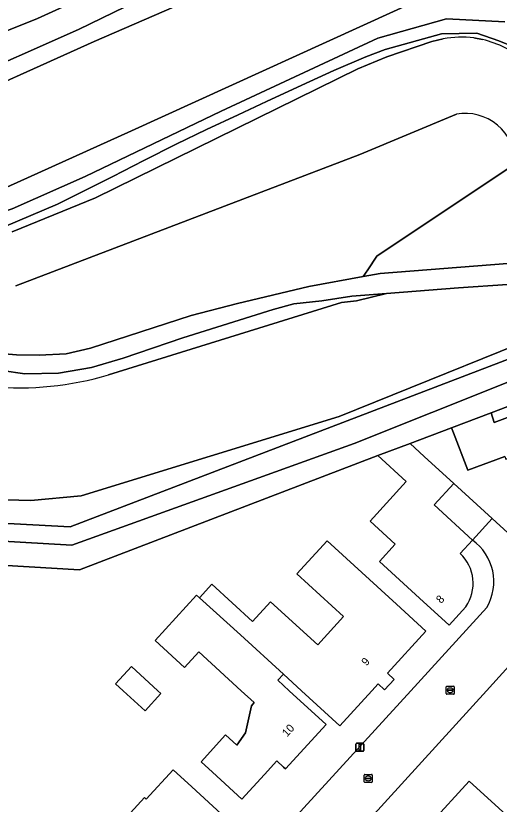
# Model space of a CAD drawing. Extents: x 157767 to 159172, y 387839 to 389425.
# Drawn here: x 158350.6 to 158411.1, y 388985.8 to 389084.3 of the extents above; entities that cross this region are included whole.
import ezdxf

# ---------------------------------------------------------------- set-up
doc = ezdxf.new("R2010")
doc.units = 0
for name, color, linetype in [('IMGEO_Erf', 7, 'Continuous'), ('IMGEO_Gemengd_bos', 7, 'Continuous'), ('IMGEO_Grasland_overig', 7, 'Continuous'), ('IMGEO_Groenvoorziening', 7, 'Continuous'), ('IMGEO_Kolk', 7, 'Continuous'), ('IMGEO_Lichtmast', 7, 'Continuous'), ('IMGEO_Loofbos', 7, 'Continuous'), ('IMGEO_Oever', 7, 'Continuous'), ('IMGEO_Pand', 7, 'Continuous'), ('IMGEO_Pand_nummerreeks', 7, 'Continuous'), ('IMGEO_Rijbaan_lokaal_open', 7, 'Continuous'), ('IMGEO_Walbescherming', 7, 'Continuous'), ('IMGEO_Waterloop', 7, 'Continuous')]:
    doc.layers.add(name, color=color, linetype=linetype)

msp = doc.modelspace()

# ---------------------------------------------------------------- linework, layer by layer
at = {"layer": 'IMGEO_Erf'}
for points in [[(158424.306, 389040.12), (158410.037, 389034.714), (158410.418, 389033.51), (158414.548, 389035.043)], [(158411.767, 389029.233), (158407.134, 389027.545), (158405.328, 389032.208), (158405.085, 389032.834), (158399.915, 389030.87), (158401.684, 389029.252), (158405.373, 389025.878), (158410.162, 389021.507), (158433.724, 389000)], [(158406.887, 389010.469), (158404.785, 389008.17), (158401.095, 389011.544), (158396.072, 389016.138), (158398.063, 389018.315), (158394.93, 389021.18), (158399.432, 389026.103), (158395.869, 389029.361), (158358.587, 389015.097), (158339.68, 389016.23), (158339.486, 389013.31), (158337.089, 389013.47), (158337.283, 389016.374), (158306.99, 389018.19), (158283.473, 389007.99)], [(158407.7, 389018.815), (158406.17, 389017.142)], [(158293.762, 388977.562), (158304.482, 388982.624), (158304.769, 388982.759), (158305.832, 389000), (158305.976, 389002.336), (158311.975, 389002.094), (158311.845, 389000), (158310.368, 388976.206), (158345.576, 388938.007), (158349.639, 388934.881), (158354.058, 388932.942), (158356.753, 388933.794), (158370.123, 388967.333), (158399.997, 389000), (158409.5, 389010.392)], [(158413.055, 389003.917), (158409.481, 389000), (158374.163, 388961.287), (158362.536, 388931.929), (158363.726, 388928.958), (158373.729, 388924.966), (158389.527, 388918.66), (158431.408, 388901.943), (158433.351, 388902.947), (158435.29, 388906.586), (158449.844, 388933.904)], [(158402.436, 388983.355), (158407.31, 388988.698), (158411.004, 388985.328)]]:
    msp.add_lwpolyline(points, dxfattribs=at)
for points in [[(158373.206, 389011.926), (158373.588, 389011.581), (158375.125, 389013.285), (158377.652, 389010.974), (158380.211, 389008.633), (158382.475, 389011.107), (158388.366, 389005.72), (158391.591, 389009.247), (158385.754, 389014.585), (158389.544, 389018.729), (158398.204, 389010.809), (158401.894, 389007.435), (158397.081, 389002.172), (158397.913, 389001.412), (158396.736, 389000.125), (158395.918, 389000.873), (158395.12, 389000), (158391.118, 388995.624), (158386.332, 389000), (158384.087, 389002.051), (158383.397, 389001.295), (158384.813, 389000), (158389.427, 388995.781), (158384.343, 388990.222), (158384.099, 388990.445), (158383.244, 388991.227), (158381.707, 388989.546), (158378.887, 388986.462), (158375.197, 388989.836), (158373.787, 388991.125), (158376.852, 388994.477), (158378.261, 388993.188), (158379.332, 388994.75), (158380.077, 388998.124), (158380.438, 388998.519), (158378.818, 389000), (158373.519, 389004.845), (158371.731, 389002.89), (158368.034, 389006.271)], [(158365.083, 389003.024), (158368.389, 389000), (158368.764, 388999.657), (158366.787, 388997.495), (158364.048, 389000), (158363.106, 389000.862)], [(158370.299, 388990.131), (158372.622, 388988.006), (158376.312, 388984.632), (158372.95, 388980.956), (158374.489, 388979.549), (158368.763, 388973.288), (158365.073, 388976.662), (158360.988, 388980.398), (158366.704, 388986.648), (158366.927, 388986.444)]]:
    msp.add_lwpolyline(points, close=True, dxfattribs=at)
for centre, radius, start, end in [((158404.02, 389013.625), 6.363, 329.4645, 54.6609), ((158402.654, 389013.389), 5.143, 325.40183, 46.86374)]:
    msp.add_arc(centre, radius, start, end, dxfattribs=at)
at = {"layer": 'IMGEO_Gemengd_bos'}
for points in [[(158414.022, 389079.952), (158410.999, 389081.173), (158408.244, 389082.091), (158403.848, 389082.025), (158396.796, 389080.058), (158394.4, 389079.144), (158390.371, 389077.448), (158386.382, 389075.635), (158381.95, 389073.559), (158378.441, 389071.926), (158374.477, 389070.073), (158370.659, 389068.24), (158366.629, 389066.222), (158362.736, 389064.229), (158358.836, 389062.241), (158355.844, 389060.754), (158349.152, 389057.934)], [(158407.895, 389081.52), (158408.984, 389081.323)], [(158350.185, 389057.286), (158360.593, 389061.556), (158393.376, 389077.665), (158397.015, 389079.145), (158402.631, 389081.056), (158404.055, 389081.406)], [(158423.757, 389045.611), (158422.415, 389046.898), (158391.049, 389034.232), (158358.786, 389024.344), (158352.492, 389023.733), (158303.108, 389025.136), (158268.586, 389009.243), (158253.273, 389000), (158192.959, 388964.142), (158150.166, 388937.782), (158121.979, 388919.527), (158089.417, 388898.44), (158031.962, 388862.651), (158029.141, 388858.083), (158026.82, 388849.58)], [(158027.343, 388846.066), (158028.925, 388851.768), (158030.263, 388857.532), (158032.693, 388861.742), (158077.206, 388889.778), (158099.271, 388903.594), (158122.806, 388918.208), (158193.986, 388962.406), (158254.132, 388998.74), (158256.44, 389000), (158274.874, 389010.064), (158305.186, 389023.254), (158357.425, 389020.473), (158421.325, 389044.909)]]:
    msp.add_lwpolyline(points, dxfattribs=at)
for centre, radius, start, end in [((158406.384, 389067.671), 13.931, 83.77519, 99.62575), ((158405.371, 389067.133), 14.643, 52.07867, 75.71402)]:
    msp.add_arc(centre, radius, start, end, dxfattribs=at)
at = {"layer": 'IMGEO_Grasland_overig'}
for points in [[(158411.76, 389083.529), (158404.448, 389083.883), (158395.898, 389081.49), (158376.295, 389072.363), (158359.291, 389064.224), (158350.174, 389060.181), (158348.144, 389059.518), (158340.828, 389058.141), (158337.403, 389058.044), (158334.351, 389058.541), (158329.747, 389059.533), (158325.896, 389060.885)], [(158349.152, 389057.934), (158355.844, 389060.754), (158358.836, 389062.241), (158362.736, 389064.229), (158366.629, 389066.222), (158370.659, 389068.24), (158374.477, 389070.073), (158378.441, 389071.926), (158381.95, 389073.559), (158386.382, 389075.635), (158390.371, 389077.448), (158394.4, 389079.144), (158396.796, 389080.058), (158403.848, 389082.025), (158408.244, 389082.091), (158410.999, 389081.173), (158414.022, 389079.952)], [(158412.097, 389053.356), (158396.161, 389052.099), (158394.04, 389051.715), (158387.251, 389050.486), (158378.356, 389048.358), (158372.562, 389046.836), (158359.983, 389042.767), (158356.918, 389042.057), (158353.53, 389041.912), (158350.732, 389041.942), (158348.167, 389042.152)], [(158284.284, 389047.582), (158290.605, 389047.931), (158297.555, 389047.256), (158310.458, 389045.056), (158326.084, 389042.158), (158332.323, 389041.198), (158335.82, 389040.407), (158339.676, 389039.798), (158342.079, 389039.717), (158345.547, 389040.056), (158348.871, 389039.97), (158351.75, 389039.574), (158355.977, 389039.666), (158360.099, 389040.372), (158364.051, 389041.53), (158371.525, 389044.053), (158382.793, 389047.615), (158385.367, 389048.301), (158388.866, 389048.689), (158392.641, 389049.272), (158396.955, 389049.604), (158405.965, 389050.296), (158418.213, 389051.14)], [(158422.255, 389042.565), (158392.939, 389030.883), (158357.639, 389018.169), (158305.934, 389021.171), (158276.265, 389007.541), (158261.717, 389000), (158255.802, 388996.934), (158195.447, 388960.535), (158152.791, 388934.302), (158124.015, 388916.294), (158094.996, 388898.135), (158096.624, 388895.588), (158096.77, 388895.68), (158104.881, 388900.758), (158110.356, 388904.147), (158123.853, 388912.559), (158125.671, 388913.692), (158126.375, 388914.131), (158167.172, 388939.481), (158180.802, 388947.98)], [(158283.473, 389007.99), (158306.99, 389018.19), (158337.283, 389016.374), (158337.303, 389016.68), (158339.699, 389016.521), (158339.68, 389016.23), (158358.587, 389015.097), (158395.869, 389029.361), (158399.915, 389030.87), (158405.085, 389032.834), (158410.037, 389034.714), (158424.306, 389040.12), (158435.912, 389029.177), (158436.722, 389030.063), (158438.515, 389028.423), (158437.68, 389027.51), (158450.347, 389015.567), (158452.015, 389018.67), (158442.208, 389027.158), (158435.913, 389032.809), (158427.041, 389041.397)]]:
    msp.add_lwpolyline(points, dxfattribs=at)
at = {"layer": 'IMGEO_Groenvoorziening'}
for points in [[(158294.655, 389085.512), (158303.12, 389081.802), (158310.448, 389078.246), (158316.344, 389075.551), (158320.934, 389073.817), (158323.897, 389073.011), (158327.523, 389072.327), (158329.709, 389072.273), (158332.318, 389072.396), (158335.337, 389072.936), (158337.802, 389073.637), (158343.224, 389075.811), (158358.442, 389082.567), (158378.866, 389092.497)], [(158360.672, 389087.314), (158353.342, 389083.933), (158335.822, 389076.957), (158332.326, 389076.656), (158328.425, 389077.006), (158316.563, 389079.855), (158312.095, 389081.679), (158308.315, 389083.722), (158305.705, 389085.779)], [(158405.7, 389071.985), (158393.644, 389066.972), (158350.618, 389050.538)], [(158348.167, 389042.152), (158350.732, 389041.942), (158353.53, 389041.912), (158356.918, 389042.057), (158359.983, 389042.767), (158372.562, 389046.836), (158378.356, 389048.358), (158387.251, 389050.486), (158394.04, 389051.715), (158394.615, 389052.556), (158395.773, 389054.248), (158413.062, 389065.812)], [(158362.222, 389039.443), (158391.361, 389048.473), (158393.219, 389048.683), (158396.955, 389049.604), (158392.641, 389049.272), (158388.866, 389048.689), (158385.367, 389048.301), (158382.793, 389047.615), (158371.525, 389044.053), (158364.051, 389041.53), (158360.099, 389040.372), (158355.977, 389039.666), (158351.75, 389039.574), (158348.871, 389039.97), (158345.547, 389040.056), (158342.079, 389039.717), (158339.676, 389039.798), (158335.82, 389040.407), (158332.323, 389041.198), (158326.084, 389042.158), (158310.458, 389045.056), (158297.555, 389047.256), (158290.605, 389047.931), (158284.284, 389047.582)]]:
    msp.add_lwpolyline(points, dxfattribs=at)
for centre, radius, start, end in [((158406.833, 389065.859), 6.23, 359.56502, 100.47565), ((158350.992, 389077.413), 39.596, 265.0454, 286.47646)]:
    msp.add_arc(centre, radius, start, end, dxfattribs=at)
at = {"layer": 'IMGEO_Kolk'}
for p, q in [((158404.43, 388999.629), (158404.43, 389000.481)), ((158404.505, 389000.555), (158405.357, 389000.555)), ((158404.689, 389000.049), (158404.689, 389000.061)), ((158405.127, 389000.012), (158404.729, 389000.012)), ((158404.732, 389000.098), (158405.13, 389000.098)), ((158404.941, 388999.775), (158404.916, 388999.775)), ((158404.918, 389000.335), (158404.943, 389000.335)), ((158405.173, 389000.061), (158405.173, 389000.049)), ((158405.431, 389000.481), (158405.431, 388999.629)), ((158405.357, 388999.555), (158404.505, 388999.555)), ((158394.175, 388988.612), (158394.175, 388989.464)), ((158394.25, 388989.538), (158395.102, 388989.538)), ((158394.434, 388989.032), (158394.434, 388989.044)), ((158394.872, 388988.995), (158394.474, 388988.995)), ((158394.477, 388989.081), (158394.875, 388989.081)), ((158394.663, 388989.318), (158394.688, 388989.318)), ((158394.918, 388989.044), (158394.918, 388989.032)), ((158395.176, 388989.464), (158395.176, 388988.612)), ((158395.102, 388988.538), (158394.25, 388988.538)), ((158394.686, 388988.758), (158394.661, 388988.758))]:
    msp.add_line(p, q, dxfattribs=at)
for points in [[(158404.43, 388999.629), (158404.43, 389000.481)], [(158404.505, 389000.555), (158405.357, 389000.555)], [(158405.431, 389000.481), (158405.431, 388999.629)], [(158405.357, 388999.555), (158404.505, 388999.555)], [(158394.175, 388988.612), (158394.175, 388989.464)], [(158394.25, 388989.538), (158395.102, 388989.538)], [(158395.176, 388989.464), (158395.176, 388988.612)], [(158395.102, 388988.538), (158394.25, 388988.538)]]:
    msp.add_lwpolyline(points, dxfattribs=at)
for centre, radius, start, end in [((158404.507, 389000.479), 0.0765, 91.55205, 178.44795), ((158404.507, 389000.479), 0.0765, 91.55205, 178.44795), ((158404.729, 389000.058), 0.0403, 85.87752, 175.75265), ((158404.726, 389000.048), 0.0366, 178.93798, 274.71019), ((158405.13, 389000.055), 0.043, 264.86636, 352.45326), ((158405.134, 389000.06), 0.0386, 1.73085, 96.63898), ((158405.355, 389000.479), 0.0765, 1.55205, 88.44795), ((158405.355, 389000.479), 0.0765, 1.55205, 88.44795), ((158404.507, 388999.631), 0.0765, 181.55205, 268.44795), ((158404.507, 388999.631), 0.0765, 181.55205, 268.44795), ((158405.355, 388999.631), 0.0765, 271.55205, 358.44795), ((158405.355, 388999.631), 0.0765, 271.55205, 358.44795), ((158394.252, 388989.462), 0.0765, 91.55205, 178.44795), ((158394.252, 388989.462), 0.0765, 91.55205, 178.44795), ((158394.474, 388989.041), 0.0403, 85.87752, 175.75265), ((158394.471, 388989.031), 0.0366, 178.93798, 274.71019), ((158394.875, 388989.038), 0.043, 264.86636, 352.45326), ((158394.879, 388989.043), 0.0386, 1.73085, 96.63898), ((158395.1, 388989.462), 0.0765, 1.55205, 88.44795), ((158395.1, 388989.462), 0.0765, 1.55205, 88.44795), ((158394.252, 388988.614), 0.0765, 181.55205, 268.44795), ((158394.252, 388988.614), 0.0765, 181.55205, 268.44795), ((158395.1, 388988.614), 0.0765, 271.55205, 358.44795), ((158395.1, 388988.614), 0.0765, 271.55205, 358.44795)]:
    msp.add_arc(centre, radius, start, end, dxfattribs=at)
for centre, major_axis, ratio, start_param, end_param in [((158404.917, 389000.055), (-0.387, 0.002), 0.722429, 4.712389, 7.853982), ((158404.942, 389000.055), (-0.39, 0.002), 0.717154, 1.570796, 4.712389), ((158394.662, 388989.038), (-0.387, 0.002), 0.722429, 4.712389, 7.853982), ((158394.687, 388989.038), (-0.39, 0.002), 0.717154, 1.570796, 4.712389)]:
    msp.add_ellipse(centre, major_axis=major_axis, ratio=ratio, start_param=start_param, end_param=end_param, dxfattribs=at)
at = {"layer": 'IMGEO_Lichtmast'}
for p, q in [((158393.126, 388992.53), (158393.126, 388993.33)), ((158393.126, 388993.33), (158393.126, 388992.53)), ((158393.226, 388993.43), (158394.016, 388993.43)), ((158394.016, 388993.43), (158393.226, 388993.43)), ((158394.116, 388993.33), (158394.116, 388992.53)), ((158394.116, 388992.53), (158394.116, 388993.33)), ((158394.016, 388992.43), (158393.226, 388992.43)), ((158393.226, 388992.43), (158394.016, 388992.43))]:
    msp.add_line(p, q, dxfattribs=at)
msp.add_lwpolyline([(158393.546, 388993.305), (158393.696, 388993.305), (158393.696, 388992.555), (158393.546, 388992.555), (158393.546, 388993.305)], dxfattribs=at)
for centre, start, end in [((158393.226, 388993.33), 90, 180), ((158393.226, 388993.33), 90, 180), ((158394.016, 388993.33), 0, 90), ((158394.016, 388993.33), 360, 90), ((158393.226, 388992.53), 180, 270), ((158393.226, 388992.53), 180, 270), ((158394.016, 388992.53), 270, 0), ((158394.016, 388992.53), 270, 0)]:
    msp.add_arc(centre, 0.1, start, end, dxfattribs=at)
at = {"layer": 'IMGEO_Loofbos'}
for points in [[(158305.705, 389085.779), (158308.315, 389083.722), (158312.095, 389081.679), (158316.563, 389079.855), (158328.425, 389077.006), (158332.326, 389076.656), (158335.822, 389076.957), (158353.342, 389083.933), (158360.672, 389087.314)], [(158408.984, 389081.323), (158407.895, 389081.52)], [(158404.055, 389081.406), (158402.631, 389081.056), (158397.015, 389079.145), (158393.376, 389077.665), (158360.593, 389061.556), (158350.185, 389057.286)], [(158413.062, 389065.812), (158395.773, 389054.248), (158394.615, 389052.556), (158394.04, 389051.715), (158396.161, 389052.099), (158412.097, 389053.356), (158429.129, 389055.407), (158430.66, 389059.459), (158423.673, 389070.309), (158418.313, 389075.285), (158417.856, 389075.679), (158414.37, 389078.684)], [(158350.618, 389050.538), (158393.644, 389066.972), (158405.7, 389071.985)], [(158026.82, 388849.58), (158029.141, 388858.083), (158031.962, 388862.651), (158089.417, 388898.44), (158121.979, 388919.527), (158150.166, 388937.782), (158192.959, 388964.142), (158253.273, 389000), (158268.586, 389009.243), (158303.108, 389025.136), (158352.492, 389023.733), (158358.786, 389024.344), (158391.049, 389034.232), (158422.415, 389046.898), (158424.374, 389051.589), (158420.962, 389051.432), (158418.213, 389051.14), (158405.965, 389050.296), (158396.955, 389049.604), (158393.219, 389048.683), (158391.361, 389048.473), (158362.222, 389039.443)]]:
    msp.add_lwpolyline(points, dxfattribs=at)
for centre, radius, start, end in [((158406.384, 389067.671), 13.931, 83.77519, 99.62575), ((158405.371, 389067.133), 14.643, 52.07867, 75.71402), ((158406.833, 389065.859), 6.23, 359.56502, 100.47565), ((158350.992, 389077.413), 39.596, 265.0454, 286.47646)]:
    msp.add_arc(centre, radius, start, end, dxfattribs=at)
at = {"layer": 'IMGEO_Oever'}
for points in [[(158378.866, 389092.497), (158358.442, 389082.567), (158343.224, 389075.811), (158337.802, 389073.637), (158335.337, 389072.936), (158332.318, 389072.396), (158329.709, 389072.273), (158327.523, 389072.327), (158323.897, 389073.011), (158320.934, 389073.817), (158316.344, 389075.551), (158310.448, 389078.246), (158303.12, 389081.802), (158294.655, 389085.512)], [(158290.059, 389084.77), (158305.918, 389077.632), (158319.203, 389071.887), (158322.992, 389070.341), (158326.393, 389069.862), (158330.38, 389069.689), (158332.993, 389069.884), (158335.503, 389070.305), (158337.724, 389070.981), (158340.58, 389072.181), (158360.423, 389081.074), (158379.449, 389089.351)], [(158402.063, 389086.753), (158365.079, 389069.925), (158349.519, 389062.898), (158341.342, 389060.653), (158335.043, 389060.65), (158332.895, 389060.973), (158330.918, 389061.4), (158328.659, 389062.197), (158325.745, 389063.483), (158319.652, 389065.899), (158313.868, 389068.639), (158307.323, 389071.584), (158300.661, 389074.534), (158293.321, 389077.608), (158289.813, 389079.265), (158287.663, 389080.104)], [(158287.177, 389077.676), (158300.206, 389071.749), (158302.735, 389070.381), (158306.323, 389068.902), (158310.965, 389066.742), (158320.419, 389062.667), (158325.896, 389060.885), (158329.747, 389059.533), (158334.351, 389058.541), (158337.403, 389058.044), (158340.828, 389058.141), (158348.144, 389059.518), (158350.174, 389060.181), (158359.291, 389064.224), (158376.295, 389072.363), (158395.898, 389081.49), (158404.448, 389083.883), (158411.76, 389083.529)]]:
    msp.add_lwpolyline(points, dxfattribs=at)
at = {"layer": 'IMGEO_Pand'}
for points in [[(158405.328, 389032.208), (158407.134, 389027.545), (158411.767, 389029.233), (158411.87, 389028.931), (158415.281, 389030.174), (158418.708, 389027.037), (158415.236, 389023.24), (158419.021, 389019.779), (158422.488, 389023.571), (158423.984, 389022.203), (158426.718, 389025.193), (158425.784, 389026.048), (158428.478, 389028.995), (158423.894, 389033.187), (158422.112, 389037.943), (158418.381, 389036.471), (158418.39, 389036.273), (158414.61, 389034.849), (158414.548, 389035.043), (158410.418, 389033.51), (158410.037, 389034.714), (158405.085, 389032.834)], [(158401.894, 389007.435), (158398.204, 389010.809), (158389.544, 389018.729), (158385.754, 389014.585), (158391.591, 389009.247), (158388.366, 389005.72), (158382.475, 389011.107), (158380.211, 389008.633), (158377.652, 389010.974), (158375.125, 389013.285), (158373.588, 389011.581), (158378.695, 389006.975), (158384.087, 389002.051), (158386.332, 389000), (158391.118, 388995.624), (158395.12, 389000), (158395.918, 389000.873), (158396.736, 389000.125), (158397.913, 389001.412), (158397.081, 389002.172)], [(158389.427, 388995.781), (158384.813, 389000), (158383.397, 389001.295), (158384.087, 389002.051), (158378.695, 389006.975), (158373.588, 389011.581), (158373.206, 389011.926), (158368.034, 389006.271), (158371.731, 389002.89), (158373.519, 389004.845), (158378.818, 389000), (158380.438, 388998.519), (158380.077, 388998.124), (158379.332, 388994.75), (158378.261, 388993.188), (158376.852, 388994.477), (158373.787, 388991.125), (158375.197, 388989.836), (158378.887, 388986.462), (158381.707, 388989.546), (158383.244, 388991.227), (158384.099, 388990.445), (158384.343, 388990.222)], [(158366.787, 388997.495), (158368.764, 388999.657), (158368.389, 389000), (158365.083, 389003.024), (158363.106, 389000.862), (158364.048, 389000)], [(158372.622, 388988.006), (158370.299, 388990.131), (158366.927, 388986.444), (158366.704, 388986.648), (158360.988, 388980.398), (158365.073, 388976.662), (158368.763, 388973.288), (158374.489, 388979.549), (158372.95, 388980.956), (158376.312, 388984.632)], [(158414.994, 388985.834), (158412.929, 388983.571), (158411.004, 388985.328), (158407.31, 388988.698), (158402.436, 388983.355), (158401.688, 388984.037), (158395.899, 388977.693), (158399.593, 388974.324), (158403, 388971.215), (158408.821, 388977.596), (158409.674, 388976.816), (158412.366, 388979.761), (158420.509, 388972.333), (158424.739, 388976.939), (158424.483, 388977.173)]]:
    msp.add_lwpolyline(points, close=True, dxfattribs=at)
msp.add_lwpolyline([(158406.17, 389017.142), (158407.7, 389018.815), (158402.915, 389023.191), (158405.373, 389025.878), (158401.684, 389029.252), (158399.915, 389030.87), (158395.869, 389029.361), (158399.432, 389026.103), (158394.93, 389021.18), (158398.063, 389018.315), (158396.072, 389016.138), (158401.095, 389011.544), (158404.785, 389008.17), (158406.887, 389010.469)], dxfattribs=at)
msp.add_arc((158402.654, 389013.389), 5.143, 325.40183, 46.86374, dxfattribs=at)
at = {"layer": 'IMGEO_Rijbaan_lokaal_open'}
msp.add_lwpolyline([(158410.162, 389021.507), (158405.373, 389025.878), (158402.915, 389023.191), (158407.7, 389018.815)], close=True, dxfattribs=at)
for points in [[(158423.107, 389004.181), (158427.469, 389000.261), (158431.822, 388996.306), (158436.492, 388992.086), (158437.029, 388992.924), (158438.108, 388994.606), (158438.785, 388995.38), (158433.724, 389000), (158410.162, 389021.507), (158407.7, 389018.815)], [(158409.5, 389010.392), (158399.997, 389000), (158370.123, 388967.333), (158356.753, 388933.794), (158354.058, 388932.942), (158363.726, 388928.958), (158362.536, 388931.929), (158374.163, 388961.287)], [(158374.163, 388961.287), (158409.481, 389000), (158413.055, 389003.917)]]:
    msp.add_lwpolyline(points, dxfattribs=at)
msp.add_arc((158404.02, 389013.625), 6.363, 329.4645, 54.6609, dxfattribs=at)
at = {"layer": 'IMGEO_Walbescherming'}
for points in [[(158360.423, 389081.074), (158340.58, 389072.181)], [(158365.079, 389069.925), (158349.519, 389062.898)]]:
    msp.add_lwpolyline(points, dxfattribs=at)
at = {"layer": 'IMGEO_Waterloop'}
for points in [[(158379.449, 389089.351), (158360.423, 389081.074), (158340.58, 389072.181), (158337.724, 389070.981), (158335.503, 389070.305), (158332.993, 389069.884), (158330.38, 389069.689), (158326.393, 389069.862), (158322.992, 389070.341), (158319.203, 389071.887), (158305.918, 389077.632), (158290.059, 389084.77)], [(158287.663, 389080.104), (158289.813, 389079.265), (158293.321, 389077.608), (158300.661, 389074.534), (158307.323, 389071.584), (158313.868, 389068.639), (158319.652, 389065.899), (158325.745, 389063.483), (158328.659, 389062.197), (158330.918, 389061.4), (158332.895, 389060.973), (158335.043, 389060.65), (158341.342, 389060.653), (158349.519, 389062.898), (158365.079, 389069.925), (158402.063, 389086.753)], [(158421.325, 389044.909), (158357.425, 389020.473), (158305.186, 389023.254), (158274.874, 389010.064), (158256.44, 389000), (158254.132, 388998.74), (158193.986, 388962.406), (158122.806, 388918.208), (158099.271, 388903.594), (158077.206, 388889.778), (158032.693, 388861.742), (158030.263, 388857.532), (158028.925, 388851.768), (158027.343, 388846.066)], [(158032.126, 388857.966), (158033.542, 388860.466), (158091.141, 388895.723), (158094.996, 388898.135), (158124.015, 388916.294), (158152.791, 388934.302), (158195.447, 388960.535), (158255.802, 388996.934), (158261.717, 389000), (158276.265, 389007.541), (158305.934, 389021.171), (158357.639, 389018.169), (158392.939, 389030.883), (158422.255, 389042.565)]]:
    msp.add_lwpolyline(points, dxfattribs=at)

# ---------------------------------------------------------------- texts
at = {"layer": 'IMGEO_Pand_nummerreeks'}
for s, rotation, p in [('8', 47.56299, (158403.794, 389010.819)), ('9', 47.62425, (158394.459, 389003.025)), ('10', 47.5555, (158384.531, 388994.163))]:
    msp.add_text(s, height=1, rotation=rotation, dxfattribs=at).set_placement(p)

doc.saveas('drawing.dxf')
